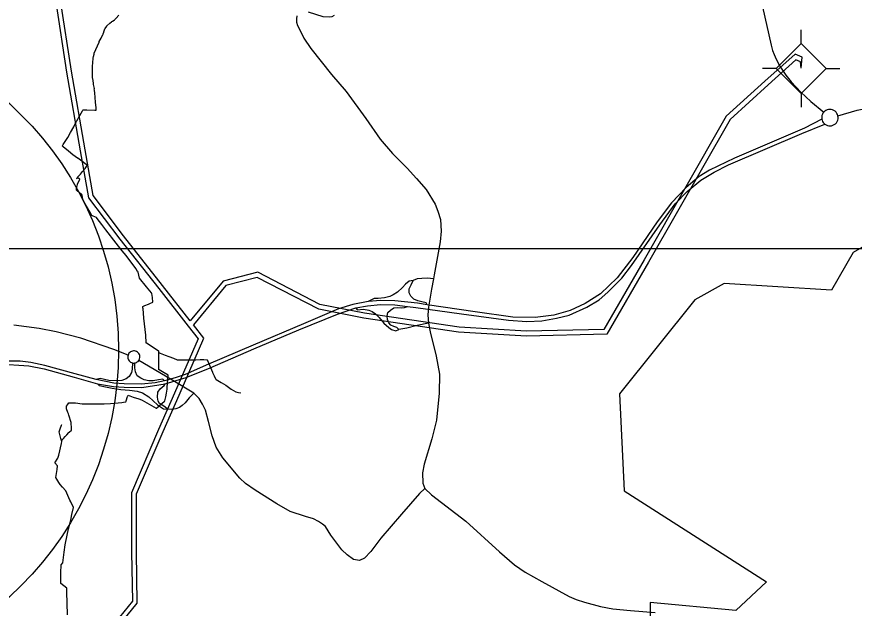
# Model space of a CAD drawing. Extents: x -789162 to -606354, y -1062736 to -945481.
# Drawn here: x -687560 to -685047, y -977055 to -975279 of the extents above; entities that cross this region are included whole.
import ezdxf

# ---------------------------------------------------------------- set-up
doc = ezdxf.new("R2010")
doc.units = 0
for name, color, linetype in [('_Rámeček', 7, 'Continuous'), ('_SIRSI VZTAHY_CENTRA', 7, 'Continuous'), ('_SIRSI VZTAHY_CYKLOTRASY MISTNI S', 7, 'Continuous'), ('_SIRSI VZTAHY_ELEKTRICKE VEDENI VN 110 kV S', 7, 'Continuous'), ('_SIRSI VZTAHY_ELEKTRO_ROZVODNA S', 7, 'Continuous'), ('_SIRSI VZTAHY_SILNICE I TRIDY_STAV', 7, 'Continuous'), ('_SIRSI VZTAHY_SILNICE III TRIDY_STAV', 7, 'Continuous'), ('_SIRSI VZTAHY_VTL PLYNOVOD', 7, 'Continuous')]:
    doc.layers.add(name, color=color, linetype=linetype)

msp = doc.modelspace()

# ---------------------------------------------------------------- linework, layer by layer
at = {"layer": '_Rámeček'}
msp.add_lwpolyline([(-674375.7, -995477.3), (-674375.7, -975976.1), (-694376.9, -975976.1), (-694376.9, -995477.3)], dxfattribs=at)
msp.add_circle((-688254.4, -976280.4), 1000, dxfattribs=at)
at = {"layer": '_SIRSI VZTAHY_CENTRA'}
msp.add_circle((-688254.4, -976280.4), 1000, dxfattribs=at)
at = {"layer": '_SIRSI VZTAHY_CYKLOTRASY MISTNI S'}
msp.add_lwpolyline([(-684070, -976234), (-684461.4, -976120.4), (-684581.9, -976007.5), (-684865.7, -975880.9), (-685050.4, -975986.9), (-685115.4, -976099.9), (-685437.3, -976080.3), (-685525.3, -976128.9), (-685751.5, -976411.3), (-685737.8, -976702.1), (-685310.3, -976975.9), (-685402.6, -977061.4), (-685659.1, -977037.5), (-685659.1, -977378)], dxfattribs=at)
at = {"layer": '_SIRSI VZTAHY_ELEKTRICKE VEDENI VN 110 kV S'}
for points in [[(-687039.6, -976192.5), (-687122.3, -976086.2), (-687239.4, -975937.2), (-687331.2, -975816.1), (-687354.5, -975679.2), (-687395.9, -975442.5), (-687428.5, -975230.7), (-687562.4, -975170.8), (-687774.5, -975099), (-687939.1, -974991.2), (-688001.6, -974993.7), (-688028.1, -975008.4), (-688032.6, -975031.9), (-688032.6, -975032.2), (-688032.3, -975032.2), (-688032.3, -975032.1)], [(-688032.3, -975032.1), (-688032.3, -975032.2), (-688032.5, -975032.2), (-688032.5, -975031.9), (-688021.9, -975022.1), (-687998.2, -975008.6), (-687943.2, -975006.3), (-687781.3, -975112.4), (-687568.2, -975184.7), (-687441.7, -975241.4), (-687410.7, -975445.2), (-687369.3, -975682), (-687345.1, -975822.9), (-687250.9, -975946.9), (-687134, -976095.6), (-687045.9, -976208.5), (-687015.6, -976246.7), (-687086.9, -976409.8), (-687134.4, -976518.2), (-687215.5, -976708.2), (-687215.6, -976887), (-687213.2, -977034.2), (-687343.1, -977194.3)], [(-685206.1, -975433.4), (-685206.3, -975433.4), (-685206.3, -975433.2), (-685203.2, -975400.9), (-685224.5, -975391.4), (-685314.8, -975472.3), (-685431.4, -975577.6), (-685677.3, -976009.4), (-685798.3, -976217.8), (-686030.2, -976223), (-686232.6, -976211.4), (-686516.4, -976169.1), (-686651, -976142.9), (-686836.4, -976046), (-686940.6, -976072.9), (-687039.6, -976192.5)], [(-685206.1, -975433.5), (-685206.3, -975433.5), (-685206.3, -975433.2), (-685208.7, -975414.8), (-685222, -975408.9), (-685305.2, -975483.8), (-685419.7, -975587.5), (-685664.1, -976016.4), (-685789, -976232.6), (-686030.5, -976238.1), (-686234.1, -976226.3), (-686518.9, -976183.9), (-686653.9, -976157.6), (-686838.6, -976062.2), (-686932.5, -976086.2), (-687030.1, -976204.2)], [(-687331.7, -977204.2), (-687198.3, -977040), (-687200.6, -976887.1), (-687200.5, -976711.6), (-687120.8, -976524.3), (-687073, -976415.7), (-686998.3, -976244.2), (-687030.1, -976204.2)]]:
    msp.add_lwpolyline(points, dxfattribs=at)
at = {"layer": '_SIRSI VZTAHY_ELEKTRO_ROZVODNA S'}
for p, q in [((-685206.1, -975359.4), (-685206.1, -975318.9)), ((-685281.3, -975434.7), (-685206.1, -975359.4)), ((-685206.1, -975359.4), (-685130.8, -975434.7)), ((-685281.3, -975434.7), (-685321.8, -975434.7)), ((-685206.1, -975509.9), (-685281.3, -975434.7)), ((-685130.8, -975434.7), (-685206.1, -975509.9)), ((-685130.8, -975434.7), (-685090.4, -975434.7)), ((-685206.1, -975509.9), (-685206.1, -975550.3))]:
    msp.add_line(p, q, dxfattribs=at)
at = {"layer": '_SIRSI VZTAHY_SILNICE I TRIDY_STAV'}
for points in [[(-686607.7, -975275.7), (-686614.5, -975279.5), (-686623, -975280.6), (-686640.9, -975279.4), (-686684.4, -975265.1)], [(-686719.8, -975276.8), (-686720.8, -975285.9), (-686720.1, -975295.9), (-686717.6, -975305.8), (-686710, -975320.1), (-686698.4, -975343.8), (-686677.4, -975374.2), (-686615.4, -975452.3), (-686571.5, -975504.2), (-686512.6, -975584.4), (-686469.3, -975647.3), (-686432.7, -975689.9), (-686388.3, -975733.6), (-686360.5, -975764.8), (-686331.2, -975798.2), (-686304.9, -975842.2), (-686296, -975863.1), (-686288.7, -975887.8), (-686286.8, -975922.6), (-686289.6, -975954.8), (-686307.5, -976054.1), (-686309.7, -976066.4)], [(-685095.9, -975577.2), (-685038.4, -975560), (-684994.2, -975551.1), (-684955.5, -975547), (-684912.6, -975545.6), (-684873.9, -975547.3), (-684833.1, -975551.1), (-684783.8, -975561), (-684731, -975576.4), (-684692.9, -975592.6), (-684656.6, -975610.4), (-684623, -975630.3), (-684585.3, -975656.6), (-684554.5, -975681.3), (-684521.3, -975713.5), (-684494.5, -975743.7)], [(-685138.6, -975565.9), (-685140.8, -975568.9), (-685142.6, -975572.1), (-685143.8, -975575.6), (-685144.6, -975579.3), (-685144.7, -975583), (-685144.3, -975586.6)], [(-685095.9, -975577.2), (-685097.1, -975573.1), (-685099, -975569.4), (-685101.4, -975566), (-685104.5, -975563), (-685107.9, -975560.7), (-685111.8, -975558.9), (-685115.8, -975557.9), (-685120, -975557.5), (-685124.2, -975557.8), (-685128.3, -975558.9), (-685132.1, -975560.6), (-685135.6, -975563), (-685138.6, -975565.9)], [(-685144.3, -975586.6), (-685196.6, -975613.5), (-685406.1, -975703.8), (-685481.8, -975740), (-685512.3, -975758.9), (-685551.8, -975792.3), (-685595.8, -975837.9), (-685638, -975895.2), (-685711.8, -976002.1), (-685758.7, -976063.1), (-685808.2, -976111.5), (-685854.4, -976140.4), (-685899.5, -976161), (-685948.4, -976175.5), (-686004, -976182.2), (-686071.9, -976181), (-686184.8, -976164.9), (-686329, -976143.9)], [(-685144.3, -975586.6), (-685143.4, -975590.1), (-685142, -975593.4), (-685140.2, -975596.5), (-685137.9, -975599.2), (-685135.2, -975601.6)], [(-685135.2, -975601.6), (-685131.6, -975604), (-685127.7, -975605.6), (-685123.5, -975606.6), (-685119.2, -975606.8), (-685114.9, -975606.3), (-685110.8, -975605), (-685107, -975603.1), (-685103.6, -975600.5), (-685100.7, -975597.4), (-685098.3, -975593.8), (-685096.6, -975589.9), (-685095.6, -975585.7), (-685095.4, -975581.4), (-685095.9, -975577.2)], [(-686387.3, -976148.8), (-686362.2, -976151.9), (-686225.4, -976171.3), (-686084.7, -976189.7), (-686029.6, -976194.2), (-685984, -976192.5), (-685940.1, -976184.1), (-685902.2, -976175.2), (-685849.4, -976150.8), (-685812.7, -976129.1), (-685786.5, -976106.3), (-685744.3, -976064.6), (-685715.3, -976026), (-685630.1, -975903.7), (-685583.9, -975840.7), (-685548.1, -975803.9), (-685507.1, -975770), (-685467.4, -975745.5), (-685424.5, -975724.2), (-685204.6, -975629.6), (-685135.2, -975601.6)], [(-686370.5, -976071.2), (-686382.2, -976073.5), (-686393.9, -976082.4), (-686402.8, -976091.8), (-686417.3, -976106.3), (-686430.1, -976114.6), (-686440.1, -976119.6), (-686456.8, -976123.5), (-686475.7, -976125.2), (-686487.3, -976125.2), (-686505.7, -976134.1)], [(-686329, -976143.9), (-686331.1, -976138.5), (-686344.4, -976135.2), (-686356.6, -976131.9), (-686368.9, -976126.9), (-686377.2, -976118.5), (-686382.8, -976107.9), (-686382.8, -976095.7), (-686376.1, -976084), (-686370.5, -976071.2)], [(-686309.7, -976066.4), (-686327.2, -976064), (-686344.4, -976065.1), (-686358.3, -976066.2), (-686370.5, -976071.2)], [(-686309.7, -976066.4), (-686315.2, -976097.1), (-686324.2, -976151.5), (-686326.2, -976173.9), (-686324.7, -976198.7)], [(-686505.7, -976134.1), (-686551.3, -976143.5), (-686594.1, -976156.3), (-686699.8, -976200.8), (-686850.5, -976265.3), (-686984.6, -976322.6), (-687054.7, -976353.1), (-687082.1, -976362.3), (-687112.3, -976371.2), (-687116.5, -976372.1)], [(-686543, -976153.6), (-686507.9, -976146.9), (-686468.4, -976143), (-686425.1, -976144.1), (-686387.3, -976148.8)], [(-686329, -976143.9), (-686357.8, -976139.6), (-686425.1, -976132.4), (-686467.3, -976130.7), (-686505.7, -976134.1)], [(-686413.4, -976218.1), (-686419.5, -976212), (-686428.4, -976209.2), (-686437.8, -976205.3), (-686443.4, -976198), (-686447.9, -976188.6), (-686448.4, -976178), (-686446.2, -976167.5), (-686439, -976159.7), (-686428.4, -976153.6), (-686417.3, -976152.4), (-686406.1, -976153), (-686396.1, -976152.4), (-686387.3, -976148.8)], [(-687114.3, -976381.3), (-687051.5, -976362.6), (-686980.1, -976333.2), (-686848.3, -976275.9), (-686713.7, -976219.2), (-686598, -976171.9), (-686543, -976153.6)], [(-686543, -976153.6), (-686538.5, -976159.1), (-686519.6, -976157.4), (-686503.5, -976159.7), (-686493.5, -976164.1), (-686483.5, -976170.8), (-686472.9, -976182.5), (-686459, -976199.2), (-686443.4, -976212.5), (-686435.1, -976218.6), (-686422.8, -976222), (-686413.4, -976218.1)], [(-686324.7, -976198.7), (-686358.3, -976205.8), (-686390, -976214.7), (-686413.4, -976218.1)], [(-686324.7, -976198.7), (-686319.8, -976225), (-686301.4, -976298.2), (-686291.4, -976351.9), (-686292.4, -976409), (-686300.5, -976490.8), (-686314.7, -976546.1), (-686337.5, -976622), (-686342.6, -976648.6), (-686341.7, -976679.1), (-686335.8, -976695.4)], [(-687322.1, -976368.2), (-687384.6, -976351.4), (-687475.6, -976326.6), (-687517.7, -976317.1), (-687549.8, -976313.5), (-687589.3, -976313.1)], [(-687584.6, -976323.4), (-687553.7, -976324.9), (-687523.5, -976327.4), (-687477.8, -976336.4), (-687387.3, -976361.1), (-687317.8, -976381.3)], [(-687212.9, -976318.4), (-687214, -976337.5), (-687215.6, -976347.2), (-687222.9, -976359.3), (-687232.2, -976366.6), (-687244.3, -976371.4), (-687262, -976372.2), (-687283.8, -976371), (-687309.6, -976365.7), (-687322.1, -976368.2)], [(-687116.5, -976372.1), (-687121.2, -976367.3), (-687135.1, -976369.7), (-687150.8, -976371.9), (-687163.6, -976372.2), (-687177.4, -976369.7), (-687188.1, -976364.8), (-687198.8, -976356.9), (-687204.1, -976344.8), (-687205.9, -976333.1), (-687206.1, -976318.6)], [(-687116.5, -976372.1), (-687144.7, -976377.9), (-687185.4, -976382.5), (-687237.3, -976381.7), (-687268.7, -976379.5), (-687322.1, -976368.2)], [(-687317.8, -976381.3), (-687312.4, -976386.7), (-687293.5, -976390.8), (-687273.7, -976394.8), (-687247.9, -976398), (-687221.3, -976400), (-687198.7, -976402.9), (-687182.6, -976408.5), (-687164, -976420.6), (-687137.8, -976444.8), (-687120.1, -976456.1), (-687108, -976457.7)], [(-687317.8, -976381.3), (-687269.9, -976389.5), (-687237.7, -976391.7), (-687184.6, -976392.5), (-687114.3, -976381.3)], [(-687108, -976457.7), (-687115.2, -976450.8), (-687131.8, -976440), (-687135.4, -976433.5), (-687137.8, -976421.8), (-687136.2, -976406.1), (-687129.7, -976396), (-687118, -976385.9), (-687114.3, -976381.3)], [(-687028.2, -976409), (-687042.2, -976423.8), (-687054.3, -976438.7), (-687063.2, -976446.8), (-687072.1, -976452.5), (-687082.6, -976456.1), (-687094.7, -976458.5), (-687108, -976457.7)], [(-686335.8, -976695.4), (-686315.7, -976714.6), (-686212.1, -976793.8), (-686111.2, -976885.2), (-686066.1, -976924.6), (-686034, -976946.7), (-685984, -976974.5), (-685902.6, -977019.3), (-685881.5, -977028.7), (-685856.2, -977037.1), (-685808.7, -977050), (-685771.2, -977057.2), (-685718.8, -977061.7), (-685644.2, -977067.7)]]:
    msp.add_lwpolyline(points, dxfattribs=at)
at = {"layer": '_SIRSI VZTAHY_SILNICE III TRIDY_STAV'}
for points in [[(-685322.4, -975249.5), (-685296.1, -975365.1), (-685291.8, -975380.2), (-685287.6, -975392.4), (-685281.2, -975406.6), (-685270.6, -975427.2), (-685252, -975454.7), (-685236.4, -975474.7), (-685207.4, -975506.2), (-685177.2, -975533.4), (-685138.6, -975565.9)], [(-687226.2, -976295.3), (-687268.4, -976278.3), (-687367.6, -976244.3), (-687441.5, -976225.2), (-687492.3, -976214.8), (-687569.2, -976205.1)], [(-687226.2, -976295.3), (-687226.8, -976298.2), (-687226.9, -976301.2), (-687226.6, -976304.2), (-687225.8, -976307), (-687224.5, -976309.7), (-687222.8, -976312.2), (-687220.8, -976314.3), (-687218.4, -976316.1), (-687215.7, -976317.5), (-687212.9, -976318.4)], [(-687203.5, -976283.2), (-687206.6, -976282.6), (-687209.8, -976282.5), (-687212.9, -976282.9), (-687215.9, -976283.9), (-687218.7, -976285.4), (-687221.2, -976287.3), (-687223.3, -976289.7), (-687225, -976292.4), (-687226.2, -976295.3)], [(-687194.1, -976311.5), (-687192.4, -976308.8), (-687191.3, -976305.8), (-687190.6, -976302.7), (-687190.6, -976299.6), (-687191, -976296.4), (-687192, -976293.4), (-687193.5, -976290.6), (-687195.5, -976288.1), (-687197.9, -976286), (-687200.5, -976284.4), (-687203.5, -976283.2)], [(-687212.9, -976318.4), (-687209.9, -976318.8), (-687206.9, -976318.8), (-687206.1, -976318.6)], [(-687206.1, -976318.6), (-687203.9, -976318.2), (-687201.1, -976317.2), (-687198.4, -976315.7), (-687196.1, -976313.8), (-687194.1, -976311.5)], [(-687028.2, -976409), (-687096.9, -976368.6), (-687194.1, -976311.5)], [(-686335.8, -976695.4), (-686351.4, -976711), (-686405.8, -976772.3), (-686467.1, -976844.9), (-686497.8, -976884.4), (-686516.7, -976904.6), (-686532, -976911.8), (-686549.4, -976909), (-686568.6, -976894.8), (-686584.2, -976879.9), (-686617.5, -976835.2), (-686633.3, -976809.8), (-686642.6, -976803), (-686654.1, -976794.8), (-686669.5, -976786.9), (-686693.4, -976779.5), (-686739.3, -976764.6), (-686779.3, -976741.2), (-686844.2, -976700.1), (-686873.9, -976680.9), (-686890.2, -976664.2), (-686941.8, -976603.7), (-686961.6, -976571), (-686973.9, -976537.7), (-686985, -976494.9), (-686994.1, -976460.5), (-687002.3, -976442.8), (-687012.4, -976425), (-687028.2, -976409)]]:
    msp.add_lwpolyline(points, dxfattribs=at)
at = {"layer": '_SIRSI VZTAHY_VTL PLYNOVOD'}
for points in [[(-687377.1, -975761.5), (-687377.2, -975761.2), (-687377.4, -975760.9), (-687376.5, -975759.7), (-687376.3, -975759.5), (-687374.7, -975757.8), (-687369, -975751.6), (-687362.5, -975744.1), (-687354.6, -975734.4), (-687351, -975728.8), (-687350.1, -975725.6), (-687350.1, -975725.6), (-687350.1, -975725.6), (-687350.6, -975723.6), (-687356, -975719.5), (-687360.8, -975715.7), (-687377.1, -975704.2), (-687378.2, -975703.4), (-687391.7, -975693.4), (-687405.2, -975682.9), (-687421.1, -975670.2), (-687422.9, -975668.3), (-687422.7, -975667.1), (-687422.6, -975666.6), (-687420.3, -975663.2), (-687407.1, -975641.9), (-687398.4, -975626.5), (-687389.2, -975609.9), (-687380.3, -975592.5), (-687380.3, -975592.5), (-687380, -975592), (-687370.8, -975575.3), (-687362.9, -975561.6), (-687361.7, -975559.6), (-687360.5, -975559), (-687349.7, -975559.1), (-687325.6, -975560.1), (-687322, -975560), (-687321.4, -975558.2), (-687321.9, -975552.2), (-687323.3, -975537.1), (-687324.9, -975521.2), (-687326, -975508.7), (-687326.9, -975499.5), (-687326.9, -975499.5), (-687327.4, -975495.4), (-687327.2, -975494.8), (-687329.3, -975482.9), (-687329.8, -975479.4), (-687331.1, -975471.1), (-687332.7, -975461.4), (-687332.8, -975461), (-687332.7, -975460.5), (-687332.9, -975448.6), (-687332.9, -975436.5), (-687332.7, -975429.8), (-687332.6, -975429.3), (-687332.4, -975428.6), (-687331.6, -975416.4), (-687330.8, -975404.5), (-687330.8, -975403.9), (-687330.6, -975403.3), (-687329.6, -975398.2), (-687328.2, -975391.6), (-687327.8, -975389.4), (-687327.6, -975389), (-687327.5, -975388.5), (-687322.8, -975377.5), (-687318, -975366.5), (-687313.1, -975355.6), (-687312.8, -975354.7), (-687312.5, -975353.9), (-687307, -975343.5), (-687301.4, -975332.9), (-687300.6, -975331.4), (-687300.4, -975331), (-687300.3, -975330.5), (-687299.2, -975325.3), (-687299.1, -975324.9), (-687298.9, -975324.5), (-687295.4, -975315.1), (-687295.2, -975314.5), (-687294.9, -975314.1), (-687290.2, -975307.9), (-687289.9, -975307.4), (-687289.5, -975307), (-687280.8, -975298.8), (-687275.9, -975294.3), (-687275.2, -975293.6), (-687274.7, -975293.3), (-687272.3, -975292.1), (-687267.8, -975289.7), (-687267.4, -975289.5), (-687267, -975289.1), (-687265.9, -975287.8), (-687262, -975283.6), (-687254.1, -975274.5)], [(-687381.2, -975765.8), (-687381.1, -975765.7), (-687380.1, -975764.8), (-687379.6, -975764.2), (-687378.1, -975762.5), (-687377.9, -975762.3), (-687377.8, -975762.3)], [(-687181.7, -976154.1), (-687181.7, -976153.9), (-687181.8, -976153.5), (-687181.7, -976149.1), (-687175.8, -976146.5), (-687165.1, -976142.2), (-687164.2, -976141.8), (-687158.3, -976139.3), (-687153.8, -976137.3), (-687153.7, -976137.3), (-687151.3, -976136.2), (-687151.6, -976134), (-687152.7, -976124.3), (-687153, -976122.3), (-687153, -976122), (-687154.5, -976110.4), (-687155.8, -976108.8), (-687155.9, -976108.6), (-687170.9, -976090.1), (-687171, -976090), (-687191.9, -976063.9), (-687195.8, -976046.5), (-687197.2, -976044.3), (-687197.4, -976044.1), (-687202.7, -976035.3), (-687202.7, -976035.2), (-687202.8, -976035.2), (-687231.9, -975996.5), (-687243.3, -975982.1), (-687243.4, -975982.1), (-687261.8, -975958.9), (-687261.8, -975958.8), (-687261.9, -975958.8), (-687292.4, -975918.9), (-687304.6, -975902.8), (-687318.4, -975884.7), (-687320.5, -975881.9), (-687320.6, -975881.8), (-687330.3, -975878), (-687334.5, -975876.2), (-687341.2, -975864.7), (-687347.7, -975852.9), (-687354.5, -975840.7), (-687361.3, -975828.2), (-687363.7, -975814.9), (-687363.9, -975814.8), (-687364, -975814.7), (-687364.2, -975814.5), (-687364.2, -975814.5), (-687364.4, -975814.4), (-687364.5, -975814.2), (-687364.9, -975813.9), (-687379.9, -975800.6), (-687380.6, -975800), (-687380.6, -975800), (-687381.1, -975799.5), (-687381.1, -975798.7), (-687380.5, -975795.5), (-687380.4, -975794.9), (-687378.2, -975782.5), (-687378.1, -975781.7), (-687371.2, -975766.8), (-687376.7, -975762.5), (-687376.7, -975762.4)], [(-687377.8, -975762.3), (-687378, -975761.9), (-687377.8, -975761.8), (-687377.6, -975761.7)], [(-687377.4, -975762.1), (-687377.5, -975762.2), (-687377.5, -975762.2), (-687377.8, -975762.3)], [(-687377.8, -975762.3), (-687377.7, -975762.8), (-687377.5, -975762.7), (-687377.2, -975762.6)], [(-687377.8, -975762.3), (-687377.8, -975762.3)], [(-687377.6, -975761.7), (-687377.1, -975761.5)], [(-687377.6, -975761.7), (-687377.5, -975761.9), (-687377.4, -975762.1)], [(-687377.4, -975762.1), (-687377.3, -975762.4), (-687377.2, -975762.6)], [(-687377.2, -975762.6), (-687376.7, -975762.4)], [(-687377.1, -975761.5), (-687376.9, -975762), (-687376.7, -975762.4)], [(-687181.7, -976154.1), (-687181.7, -976154.2), (-687181.7, -976154.4), (-687181.6, -976155.1), (-687179.4, -976184.6), (-687173.7, -976235.4), (-687172.3, -976258.1), (-687170.9, -976258.7), (-687141.7, -976277.6), (-687134.7, -976281.9), (-687134.4, -976285.8), (-687134.2, -976286.7), (-687134.1, -976287.4), (-687133.9, -976288.3)], [(-687181.7, -976154.1), (-687181.3, -976154.1), (-687181.3, -976154.1)], [(-687424.9, -976554.3), (-687423.9, -976549.3), (-687420, -976545.1), (-687414.6, -976539.2), (-687409.8, -976534.1), (-687404.2, -976527.6), (-687402.5, -976526.9), (-687395.7, -976520.9), (-687395.9, -976513), (-687396.3, -976499.9), (-687396.3, -976499.9), (-687396.4, -976497.3), (-687403.4, -976475.8), (-687405.1, -976471.2), (-687406.3, -976467.8), (-687410.6, -976456.5), (-687410.3, -976447.9), (-687407.9, -976444.3), (-687404.1, -976438.2), (-687395.6, -976438.1), (-687383.5, -976438), (-687363.5, -976441.4), (-687326.3, -976441.7), (-687298.1, -976441.5), (-687278.7, -976440.8), (-687255.4, -976438.5), (-687244.7, -976436.9), (-687240.2, -976436.3), (-687240.2, -976436.3), (-687233.1, -976435.6), (-687232, -976432.9), (-687232, -976432.9), (-687232, -976432.6), (-687231.9, -976432.2), (-687231.9, -976432.2), (-687227.3, -976419), (-687227, -976418.1), (-687226.1, -976415.7), (-687211.2, -976421), (-687193.9, -976426.2), (-687185.2, -976429.8), (-687183.5, -976430.6), (-687162.3, -976442.2), (-687141.6, -976454.5), (-687140.7, -976454.3), (-687140.5, -976454.1), (-687116.7, -976433.5), (-687116, -976432.9), (-687115.6, -976432.6), (-687115.4, -976432.4), (-687112.6, -976420.8), (-687110.3, -976409), (-687108.9, -976397.1), (-687108.4, -976391), (-687105.7, -976356.6), (-687105.6, -976355.9), (-687106, -976355.5), (-687117.7, -976348.3), (-687118.1, -976348.2), (-687132.9, -976339.3), (-687133.5, -976339), (-687133.7, -976289.8), (-687133.8, -976289.4), (-687133.8, -976289.1), (-687133.9, -976288.3)], [(-687133.9, -976288.3), (-687133.5, -976288.3), (-687133.3, -976288.2)], [(-687133.3, -976288.2), (-687133.5, -976286.9), (-687133.3, -976286.9), (-687133, -976286.9), (-687132.8, -976286.8), (-687132.6, -976288.1)], [(-687133.3, -976288.2), (-687133, -976288.2), (-687132.6, -976288.1)], [(-687132.6, -976288.1), (-687132.4, -976288.1), (-687131.8, -976288.2), (-687131.8, -976288.2), (-687131.2, -976288.5), (-687129.8, -976289.2), (-687114.3, -976294.8), (-687103.3, -976299), (-687089.9, -976304.6), (-687078.3, -976309.7), (-687060.3, -976309.5), (-687047.5, -976309.2), (-687035.2, -976309), (-687022.6, -976308.8), (-687010.1, -976308.7), (-686998.6, -976308.7), (-686989.2, -976308.9), (-686988.6, -976309), (-686988.4, -976309.2), (-686988, -976309.9), (-686987.6, -976311), (-686987.5, -976311.2), (-686972.5, -976346.6), (-686972.5, -976346.6), (-686972.5, -976346.7), (-686972.3, -976347), (-686968, -976357.2), (-686964.1, -976366.4), (-686961.5, -976368.1), (-686946.9, -976377.7), (-686933, -976385.7), (-686916.5, -976396.9), (-686902.6, -976405.8), (-686895.1, -976407.2), (-686888.1, -976408.3), (-686888.1, -976408.3), (-686888, -976408.3)], [(-687424.9, -976554.3), (-687424.9, -976554.3), (-687427.3, -976545.9), (-687428.4, -976541.9), (-687433, -976525.3), (-687429.4, -976516.2), (-687425.5, -976505.9), (-687424.7, -976503.7), (-687424.6, -976503.5), (-687424.5, -976503.2), (-687424.9, -976503)], [(-687408, -977075.3), (-687409.5, -977005.7), (-687409.6, -976994.3), (-687428.2, -976981.2), (-687427.6, -976948.4), (-687426.4, -976924.9), (-687421.3, -976919.2), (-687418.1, -976886.6), (-687414.8, -976865.1), (-687408.9, -976835.6), (-687404.3, -976816.6), (-687398.1, -976790.5), (-687394.4, -976773.5), (-687390.1, -976752.8), (-687398.1, -976735.7), (-687400.4, -976730.2), (-687412.6, -976702.8), (-687422.9, -976691.3), (-687430, -976683.3), (-687433.6, -976677.9), (-687442.5, -976663), (-687439.1, -976638.3), (-687437.8, -976627.5), (-687446, -976618), (-687436.3, -976604.8), (-687433.9, -976595.3), (-687426.1, -976560), (-687424.9, -976554.3)]]:
    msp.add_lwpolyline(points, dxfattribs=at)

doc.saveas('drawing.dxf')
